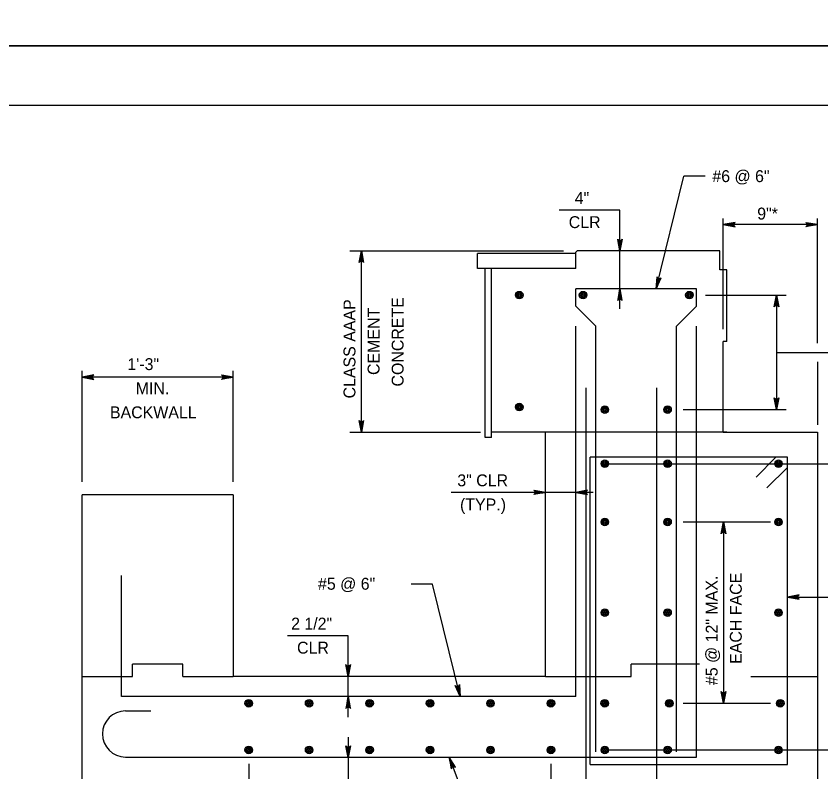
# Model space of a CAD drawing. Extents: x 636530 to 644067, y 294168 to 299122.
# Drawn here: x 639563.5 to 639766.4, y 295173.5 to 295364 of the extents above; entities that cross this region are included whole.
import ezdxf

# ---------------------------------------------------------------- set-up
doc = ezdxf.new("R2010")
doc.units = 0
doc.layers.add('1', color=7, linetype='Continuous')
doc.layers.add('PLT-BNDY', color=7, linetype='Continuous')

msp = doc.modelspace()

# ---------------------------------------------------------------- linework, layer by layer
at = {"layer": '1'}
for p, q in [((639832.78, 295341.48), (639046.78, 295341.48)), ((639724.93, 295295.28), (639731.91, 295323.64)), ((639737.29, 295323.64), (639731.91, 295323.64)), ((639715.76, 295315.08), (639700.49, 295315.08)), ((639715.76, 295290.18), (639715.76, 295315.08)), ((639741.83, 295285.1), (639741.83, 295313)), ((639765.6, 295281.58), (639765.6, 295313)), ((639765.6, 295311.43), (639741.83, 295311.43)), ((639647.71, 295304.82), (639701.56, 295304.82)), ((639650.6, 295259.09), (639650.6, 295304.82)), ((639679.86, 295300.36), (639679.86, 295304.13)), ((639704.63, 295304.13), (639679.86, 295304.13)), ((639704.63, 295304.49), (639704.95, 295304.81)), ((639704.63, 295300.36), (639704.63, 295304.49)), ((639740.94, 295304.81), (639704.95, 295304.81)), ((639740.94, 295300.01), (639740.94, 295304.81)), ((639704.63, 295300.36), (639679.86, 295300.36)), ((639681.77, 295257.82), (639681.77, 295300.36)), ((639683.36, 295257.82), (639683.36, 295300.36)), ((639742.73, 295300.01), (639740.94, 295300.01)), ((639742.73, 295281.95), (639742.73, 295300.01)), ((639704.63, 295290.91), (639704.63, 295295.28)), ((639735.11, 295295.28), (639704.63, 295295.28)), ((639735.11, 295290.91), (639735.11, 295295.28)), ((639737.35, 295293.66), (639757.64, 295293.66)), ((639755.25, 295293.66), (639755.25, 295264.81)), ((639709.72, 295285.82), (639704.63, 295290.91)), ((639730.02, 295285.82), (639735.11, 295290.91)), ((639704.63, 295192.49), (639704.63, 295285.82)), ((639709.72, 295178.58), (639709.72, 295285.82)), ((639730.02, 295178.58), (639730.02, 295285.82)), ((639735.11, 295177.25), (639735.11, 295285.82)), ((639741.83, 295259.09), (639741.83, 295281.95)), ((639742.73, 295281.95), (639741.83, 295281.95)), ((639755.25, 295279.23), (639803.47, 295279.23)), ((639765.6, 295276.89), (639765.6, 295260.94)), ((639580.17, 295246.58), (639580.17, 295274.56)), ((639618.27, 295246.58), (639618.27, 295274.56)), ((639618.27, 295272.99), (639580.17, 295272.99)), ((639707.17, 295270.28), (639707.17, 295153.8)), ((639724.95, 295270.28), (639724.95, 295153.8)), ((639731.73, 295264.81), (639757.64, 295264.81)), ((639647.71, 295259.09), (639680.63, 295259.09)), ((639683.36, 295257.82), (639681.77, 295257.82)), ((639697.01, 295259.09), (639683.36, 295259.09)), ((639697.01, 295197.57), (639697.01, 295259.09)), ((639742.73, 295259.09), (639697.01, 295259.09)), ((639741.83, 295259.09), (639765.6, 295259.09)), ((639765.6, 295259.09), (639765.6, 295169.63)), ((639757.98, 295252.79), (639708.28, 295252.79)), ((639708.28, 295175.34), (639708.28, 295252.79)), ((639755.06, 295252.79), (639750.08, 295247.8)), ((639757.98, 295175.34), (639757.98, 295252.79)), ((639711.96, 295251.16), (639782.47, 295251.16)), ((639752.81, 295245.07), (639757.98, 295250.23)), ((639618.27, 295243.29), (639580.17, 295243.29)), ((639580.17, 295107.84), (639580.17, 295243.29)), ((639618.27, 295243.29), (639618.27, 295197.57)), ((639709, 295243.96), (639673.25, 295243.96)), ((639731.73, 295236.51), (639753.71, 295236.51)), ((639741.88, 295236.51), (639741.88, 295190.79)), ((639590.09, 295192.49), (639590.09, 295222.97)), ((639668.52, 295220.85), (639663.13, 295220.85)), ((639675.49, 295192.49), (639668.52, 295220.85)), ((639757.98, 295217.58), (639777.36, 295217.58)), ((639647.26, 295207.84), (639632, 295207.84)), ((639647.26, 295187.34), (639647.26, 295207.84)), ((639605.57, 295200.7), (639592.87, 295200.7)), ((639592.87, 295197.57), (639592.87, 295200.7)), ((639605.57, 295197.57), (639605.57, 295200.7)), ((639718.62, 295197.57), (639718.62, 295200.7)), ((639735.82, 295200.7), (639718.62, 295200.7)), ((639580.17, 295197.57), (639592.87, 295197.57)), ((639605.57, 295197.57), (639618.27, 295197.57)), ((639697.01, 295197.57), (639618.27, 295197.57)), ((639697.01, 295197.57), (639718.62, 295197.57)), ((639748.77, 295197.57), (639765.6, 295197.57)), ((639704.63, 295192.49), (639590.09, 295192.49)), ((639731.73, 295190.79), (639753.71, 295190.79)), ((639591.12, 295188.89), (639597.47, 295188.89)), ((639647.26, 295182.28), (639647.26, 295161.77)), ((639711.96, 295179.03), (639782.47, 295179.03)), ((639591.12, 295177.25), (639735.11, 295177.25)), ((639672.7, 295177.25), (639683.09, 295149.78)), ((639622.18, 295175.51), (639622.18, 295131.99)), ((639698.38, 295175.51), (639698.38, 295131.99)), ((639708.28, 295175.34), (639757.98, 295175.34))]:
    msp.add_line(p, q, dxfattribs=at)
for points in [[(639741.83, 295311.43), (639744.82, 295310.87), (639744.7, 295310.95), (639744.59, 295311.03), (639744.53, 295311.13), (639744.47, 295311.23), (639744.45, 295311.33), (639744.43, 295311.43), (639744.45, 295311.53), (639744.47, 295311.63), (639744.53, 295311.73), (639744.59, 295311.83), (639744.7, 295311.91), (639744.82, 295311.99), (639741.83, 295311.43), (639744.7, 295311.91), (639744.59, 295311.83), (639741.83, 295311.43), (639744.53, 295311.73), (639744.47, 295311.63), (639741.83, 295311.43), (639744.45, 295311.53), (639744.43, 295311.43), (639741.83, 295311.43), (639744.45, 295311.33), (639744.47, 295311.23), (639741.83, 295311.43), (639744.53, 295311.13), (639744.59, 295311.03), (639741.83, 295311.43), (639744.7, 295310.95)], [(639765.6, 295311.43), (639762.62, 295310.87), (639762.73, 295310.95), (639762.85, 295311.03), (639762.9, 295311.13), (639762.96, 295311.23), (639762.98, 295311.33), (639763, 295311.43), (639762.98, 295311.53), (639762.96, 295311.63), (639762.9, 295311.73), (639762.85, 295311.83), (639762.73, 295311.91), (639762.62, 295311.99), (639765.6, 295311.43), (639762.73, 295311.91), (639762.85, 295311.83), (639765.6, 295311.43), (639762.9, 295311.73), (639762.96, 295311.63), (639765.6, 295311.43), (639762.98, 295311.53), (639763, 295311.43), (639765.6, 295311.43), (639762.98, 295311.33), (639762.96, 295311.23), (639765.6, 295311.43), (639762.9, 295311.13), (639762.85, 295311.03), (639765.6, 295311.43), (639762.73, 295310.95)], [(639715.76, 295304.81), (639715.2, 295307.79), (639715.28, 295307.68), (639715.36, 295307.56), (639715.46, 295307.5), (639715.56, 295307.44), (639715.66, 295307.43), (639715.76, 295307.41), (639715.86, 295307.43), (639715.96, 295307.44), (639716.06, 295307.5), (639716.16, 295307.56), (639716.23, 295307.68), (639716.31, 295307.79), (639715.76, 295304.81), (639716.23, 295307.68), (639716.16, 295307.56), (639715.76, 295304.81), (639716.06, 295307.5), (639715.96, 295307.44), (639715.76, 295304.81), (639715.86, 295307.43), (639715.76, 295307.41), (639715.76, 295304.81), (639715.66, 295307.43), (639715.56, 295307.44), (639715.76, 295304.81), (639715.46, 295307.5), (639715.36, 295307.56), (639715.76, 295304.81), (639715.28, 295307.68)], [(639650.6, 295304.82), (639651.16, 295301.84), (639651, 295302.07), (639650.8, 295302.18), (639650.6, 295302.22), (639650.4, 295302.18), (639650.2, 295302.07), (639650.04, 295301.84), (639650.6, 295304.82), (639650.2, 295302.07), (639650.4, 295302.18), (639650.6, 295304.82), (639650.6, 295302.22), (639650.8, 295302.18), (639650.6, 295304.82), (639651, 295302.07)], [(639724.93, 295295.28), (639726.19, 295298.05), (639726.08, 295297.95), (639725.98, 295297.86), (639725.87, 295297.83), (639725.76, 295297.79), (639725.66, 295297.8), (639725.55, 295297.81), (639725.46, 295297.85), (639725.37, 295297.89), (639725.28, 295297.97), (639725.2, 295298.05), (639725.15, 295298.18), (639725.1, 295298.31), (639724.93, 295295.28), (639725.15, 295298.18), (639725.2, 295298.05), (639724.93, 295295.28), (639725.28, 295297.97), (639725.37, 295297.89), (639724.93, 295295.28), (639725.46, 295297.85), (639725.55, 295297.81), (639724.93, 295295.28), (639725.66, 295297.8), (639725.76, 295297.79), (639724.93, 295295.28), (639725.87, 295297.83), (639725.98, 295297.86), (639724.93, 295295.28), (639726.08, 295297.95)], [(639715.76, 295295.28), (639715.2, 295292.3), (639715.28, 295292.42), (639715.36, 295292.53), (639715.46, 295292.59), (639715.56, 295292.65), (639715.66, 295292.67), (639715.76, 295292.68), (639715.86, 295292.67), (639715.96, 295292.65), (639716.06, 295292.59), (639716.16, 295292.53), (639716.23, 295292.42), (639716.31, 295292.3), (639715.76, 295295.28), (639716.23, 295292.42), (639716.16, 295292.53), (639715.76, 295295.28), (639716.06, 295292.59), (639715.96, 295292.65), (639715.76, 295295.28), (639715.86, 295292.67), (639715.76, 295292.68), (639715.76, 295295.28), (639715.66, 295292.67), (639715.56, 295292.65), (639715.76, 295295.28), (639715.46, 295292.59), (639715.36, 295292.53), (639715.76, 295295.28), (639715.28, 295292.42)], [(639755.25, 295293.66), (639755.81, 295290.67), (639755.73, 295290.79), (639755.65, 295290.9), (639755.55, 295290.96), (639755.45, 295291.02), (639755.35, 295291.04), (639755.25, 295291.06), (639755.15, 295291.04), (639755.05, 295291.02), (639754.95, 295290.96), (639754.85, 295290.9), (639754.77, 295290.79), (639754.69, 295290.67), (639755.25, 295293.66), (639754.77, 295290.79), (639754.85, 295290.9), (639755.25, 295293.66), (639754.95, 295290.96), (639755.05, 295291.02), (639755.25, 295293.66), (639755.15, 295291.04), (639755.25, 295291.06), (639755.25, 295293.66), (639755.35, 295291.04), (639755.45, 295291.02), (639755.25, 295293.66), (639755.55, 295290.96), (639755.65, 295290.9), (639755.25, 295293.66), (639755.73, 295290.79)], [(639580.17, 295272.99), (639583.15, 295272.43), (639583.04, 295272.51), (639582.92, 295272.59), (639582.86, 295272.69), (639582.8, 295272.79), (639582.78, 295272.89), (639582.77, 295272.99), (639582.78, 295273.09), (639582.8, 295273.19), (639582.86, 295273.29), (639582.92, 295273.39), (639583.04, 295273.47), (639583.15, 295273.55), (639580.17, 295272.99), (639583.04, 295273.47), (639582.92, 295273.39), (639580.17, 295272.99), (639582.86, 295273.29), (639582.8, 295273.19), (639580.17, 295272.99), (639582.78, 295273.09), (639582.77, 295272.99), (639580.17, 295272.99), (639582.78, 295272.89), (639582.8, 295272.79), (639580.17, 295272.99), (639582.86, 295272.69), (639582.92, 295272.59), (639580.17, 295272.99), (639583.04, 295272.51)], [(639618.27, 295272.99), (639615.29, 295272.43), (639615.4, 295272.51), (639615.51, 295272.59), (639615.57, 295272.69), (639615.63, 295272.79), (639615.65, 295272.89), (639615.67, 295272.99), (639615.65, 295273.09), (639615.63, 295273.19), (639615.57, 295273.29), (639615.51, 295273.39), (639615.4, 295273.47), (639615.29, 295273.55), (639618.27, 295272.99), (639615.4, 295273.47), (639615.51, 295273.39), (639618.27, 295272.99), (639615.57, 295273.29), (639615.63, 295273.19), (639618.27, 295272.99), (639615.65, 295273.09), (639615.67, 295272.99), (639618.27, 295272.99), (639615.65, 295272.89), (639615.63, 295272.79), (639618.27, 295272.99), (639615.57, 295272.69), (639615.51, 295272.59), (639618.27, 295272.99), (639615.4, 295272.51)], [(639755.25, 295264.81), (639754.69, 295267.79), (639754.77, 295267.68), (639754.85, 295267.56), (639754.95, 295267.5), (639755.05, 295267.44), (639755.15, 295267.43), (639755.25, 295267.41), (639755.35, 295267.43), (639755.45, 295267.44), (639755.55, 295267.5), (639755.65, 295267.56), (639755.73, 295267.68), (639755.81, 295267.79), (639755.25, 295264.81), (639755.73, 295267.68), (639755.65, 295267.56), (639755.25, 295264.81), (639755.55, 295267.5), (639755.45, 295267.44), (639755.25, 295264.81), (639755.35, 295267.43), (639755.25, 295267.41), (639755.25, 295264.81), (639755.15, 295267.43), (639755.05, 295267.44), (639755.25, 295264.81), (639754.95, 295267.5), (639754.85, 295267.56), (639755.25, 295264.81), (639754.77, 295267.68)], [(639650.6, 295259.09), (639650.04, 295262.07), (639650.2, 295261.84), (639650.4, 295261.72), (639650.6, 295261.69), (639650.8, 295261.72), (639651, 295261.84), (639651.16, 295262.07), (639650.6, 295259.09), (639651, 295261.84), (639650.8, 295261.72), (639650.6, 295259.09), (639650.6, 295261.69), (639650.4, 295261.72), (639650.6, 295259.09), (639650.2, 295261.84)], [(639697.01, 295243.96), (639694.03, 295243.4), (639694.14, 295243.48), (639694.25, 295243.56), (639694.31, 295243.66), (639694.37, 295243.76), (639694.39, 295243.86), (639694.41, 295243.96), (639694.39, 295244.06), (639694.37, 295244.16), (639694.31, 295244.26), (639694.25, 295244.36), (639694.14, 295244.44), (639694.03, 295244.52), (639697.01, 295243.96), (639694.14, 295244.44), (639694.25, 295244.36), (639697.01, 295243.96), (639694.31, 295244.26), (639694.37, 295244.16), (639697.01, 295243.96), (639694.39, 295244.06), (639694.41, 295243.96), (639697.01, 295243.96), (639694.39, 295243.86), (639694.37, 295243.76), (639697.01, 295243.96), (639694.31, 295243.66), (639694.25, 295243.56), (639697.01, 295243.96), (639694.14, 295243.48)], [(639704.63, 295243.96), (639707.61, 295243.4), (639707.5, 295243.48), (639707.38, 295243.56), (639707.32, 295243.66), (639707.26, 295243.76), (639707.24, 295243.86), (639707.23, 295243.96), (639707.24, 295244.06), (639707.26, 295244.16), (639707.32, 295244.26), (639707.38, 295244.36), (639707.5, 295244.44), (639707.61, 295244.52), (639704.63, 295243.96), (639707.5, 295244.44), (639707.38, 295244.36), (639704.63, 295243.96), (639707.32, 295244.26), (639707.26, 295244.16), (639704.63, 295243.96), (639707.24, 295244.06), (639707.23, 295243.96), (639704.63, 295243.96), (639707.24, 295243.86), (639707.26, 295243.76), (639704.63, 295243.96), (639707.32, 295243.66), (639707.38, 295243.56), (639704.63, 295243.96), (639707.5, 295243.48)], [(639741.88, 295236.51), (639742.44, 295233.53), (639742.36, 295233.64), (639742.28, 295233.76), (639742.18, 295233.81), (639742.08, 295233.87), (639741.98, 295233.89), (639741.88, 295233.91), (639741.78, 295233.89), (639741.68, 295233.87), (639741.58, 295233.81), (639741.48, 295233.76), (639741.4, 295233.64), (639741.32, 295233.53), (639741.88, 295236.51), (639741.4, 295233.64), (639741.48, 295233.76), (639741.88, 295236.51), (639741.58, 295233.81), (639741.68, 295233.87), (639741.88, 295236.51), (639741.78, 295233.89), (639741.88, 295233.91), (639741.88, 295236.51), (639741.98, 295233.89), (639742.08, 295233.87), (639741.88, 295236.51), (639742.18, 295233.81), (639742.28, 295233.76), (639741.88, 295236.51), (639742.36, 295233.64)], [(639757.98, 295217.58), (639760.96, 295217.02), (639760.85, 295217.1), (639760.73, 295217.18), (639760.67, 295217.28), (639760.61, 295217.38), (639760.6, 295217.48), (639760.58, 295217.58), (639760.6, 295217.68), (639760.61, 295217.78), (639760.67, 295217.88), (639760.73, 295217.98), (639760.85, 295218.06), (639760.96, 295218.14), (639757.98, 295217.58), (639760.85, 295218.06), (639760.73, 295217.98), (639757.98, 295217.58), (639760.67, 295217.88), (639760.61, 295217.78), (639757.98, 295217.58), (639760.6, 295217.68), (639760.58, 295217.58), (639757.98, 295217.58), (639760.6, 295217.48), (639760.61, 295217.38), (639757.98, 295217.58), (639760.67, 295217.28), (639760.73, 295217.18), (639757.98, 295217.58), (639760.85, 295217.1)], [(639647.26, 295197.57), (639646.71, 295200.55), (639646.78, 295200.44), (639646.86, 295200.32), (639646.96, 295200.26), (639647.06, 295200.21), (639647.16, 295200.19), (639647.26, 295200.17), (639647.36, 295200.19), (639647.46, 295200.21), (639647.56, 295200.26), (639647.66, 295200.32), (639647.74, 295200.44), (639647.82, 295200.55), (639647.26, 295197.57), (639647.74, 295200.44), (639647.66, 295200.32), (639647.26, 295197.57), (639647.56, 295200.26), (639647.46, 295200.21), (639647.26, 295197.57), (639647.36, 295200.19), (639647.26, 295200.17), (639647.26, 295197.57), (639647.16, 295200.19), (639647.06, 295200.21), (639647.26, 295197.57), (639646.96, 295200.26), (639646.86, 295200.32), (639647.26, 295197.57), (639646.78, 295200.44)], [(639675.49, 295192.49), (639674.24, 295195.25), (639674.34, 295195.16), (639674.45, 295195.07), (639674.56, 295195.03), (639674.67, 295195), (639674.77, 295195.01), (639674.87, 295195.02), (639674.96, 295195.06), (639675.06, 295195.1), (639675.14, 295195.18), (639675.22, 295195.26), (639675.27, 295195.39), (639675.32, 295195.52), (639675.49, 295192.49), (639675.27, 295195.39), (639675.22, 295195.26), (639675.49, 295192.49), (639675.14, 295195.18), (639675.06, 295195.1), (639675.49, 295192.49), (639674.96, 295195.06), (639674.87, 295195.02), (639675.49, 295192.49), (639674.77, 295195.01), (639674.67, 295195), (639675.49, 295192.49), (639674.56, 295195.03), (639674.45, 295195.07), (639675.49, 295192.49), (639674.34, 295195.16)], [(639647.26, 295192.49), (639646.71, 295189.51), (639646.78, 295189.62), (639646.86, 295189.74), (639646.96, 295189.8), (639647.06, 295189.86), (639647.16, 295189.87), (639647.26, 295189.89), (639647.36, 295189.87), (639647.46, 295189.86), (639647.56, 295189.8), (639647.66, 295189.74), (639647.74, 295189.62), (639647.82, 295189.51), (639647.26, 295192.49), (639647.74, 295189.62), (639647.66, 295189.74), (639647.26, 295192.49), (639647.56, 295189.8), (639647.46, 295189.86), (639647.26, 295192.49), (639647.36, 295189.87), (639647.26, 295189.89), (639647.26, 295192.49), (639647.16, 295189.87), (639647.06, 295189.86), (639647.26, 295192.49), (639646.96, 295189.8), (639646.86, 295189.74), (639647.26, 295192.49), (639646.78, 295189.62)], [(639741.88, 295190.79), (639741.32, 295193.77), (639741.4, 295193.66), (639741.48, 295193.54), (639741.58, 295193.48), (639741.68, 295193.42), (639741.78, 295193.41), (639741.88, 295193.39), (639741.98, 295193.41), (639742.08, 295193.42), (639742.18, 295193.48), (639742.28, 295193.54), (639742.36, 295193.66), (639742.44, 295193.77), (639741.88, 295190.79), (639742.36, 295193.66), (639742.28, 295193.54), (639741.88, 295190.79), (639742.18, 295193.48), (639742.08, 295193.42), (639741.88, 295190.79), (639741.98, 295193.41), (639741.88, 295193.39), (639741.88, 295190.79), (639741.78, 295193.41), (639741.68, 295193.42), (639741.88, 295190.79), (639741.58, 295193.48), (639741.48, 295193.54), (639741.88, 295190.79), (639741.4, 295193.66)], [(639647.26, 295177.13), (639646.71, 295180.11), (639646.78, 295179.99), (639646.86, 295179.88), (639646.96, 295179.82), (639647.06, 295179.76), (639647.16, 295179.74), (639647.26, 295179.73), (639647.36, 295179.74), (639647.46, 295179.76), (639647.56, 295179.82), (639647.66, 295179.88), (639647.74, 295179.99), (639647.82, 295180.11), (639647.26, 295177.13), (639647.74, 295179.99), (639647.66, 295179.88), (639647.26, 295177.13), (639647.56, 295179.82), (639647.46, 295179.76), (639647.26, 295177.13), (639647.36, 295179.74), (639647.26, 295179.73), (639647.26, 295177.13), (639647.16, 295179.74), (639647.06, 295179.76), (639647.26, 295177.13), (639646.96, 295179.82), (639646.86, 295179.88), (639647.26, 295177.13), (639646.78, 295179.99)], [(639672.7, 295177.25), (639673.24, 295174.26), (639673.27, 295174.4), (639673.3, 295174.53), (639673.38, 295174.63), (639673.45, 295174.72), (639673.54, 295174.77), (639673.62, 295174.82), (639673.72, 295174.84), (639673.82, 295174.86), (639673.94, 295174.84), (639674.05, 295174.82), (639674.17, 295174.74), (639674.28, 295174.66), (639672.7, 295177.25), (639674.17, 295174.74), (639674.05, 295174.82), (639672.7, 295177.25), (639673.94, 295174.84), (639673.82, 295174.86), (639672.7, 295177.25), (639673.72, 295174.84), (639673.62, 295174.82), (639672.7, 295177.25), (639673.54, 295174.77), (639673.45, 295174.72), (639672.7, 295177.25), (639673.38, 295174.63), (639673.3, 295174.53), (639672.7, 295177.25), (639673.27, 295174.4)]]:
    msp.add_lwpolyline(points, dxfattribs=at)
for centre, radius in [((639690.4, 295293.66), 0.952), ((639690.4, 295293.66), 0.714), ((639690.4, 295293.66), 0.476), ((639690.4, 295293.66), 0.238), ((639706.47, 295293.66), 0.952), ((639706.47, 295293.66), 0.714), ((639706.47, 295293.66), 0.476), ((639706.47, 295293.66), 0.238), ((639733.27, 295293.66), 0.952), ((639733.27, 295293.66), 0.714), ((639733.27, 295293.66), 0.476), ((639733.27, 295293.66), 0.238), ((639690.4, 295265.45), 0.952), ((639690.4, 295265.45), 0.714), ((639690.4, 295265.45), 0.476), ((639690.4, 295265.45), 0.238), ((639711.96, 295264.81), 0.952), ((639711.96, 295264.81), 0.714), ((639727.77, 295264.81), 0.952), ((639727.77, 295264.81), 0.714), ((639711.96, 295264.81), 0.476), ((639711.96, 295264.81), 0.238), ((639727.77, 295264.81), 0.476), ((639727.77, 295264.81), 0.238), ((639711.96, 295251.16), 0.952), ((639711.96, 295251.16), 0.714), ((639711.96, 295251.16), 0.476), ((639711.96, 295251.16), 0.238), ((639727.77, 295251.16), 0.952), ((639727.77, 295251.16), 0.714), ((639727.77, 295251.16), 0.476), ((639727.77, 295251.16), 0.238), ((639755.74, 295251.16), 0.952), ((639755.74, 295251.16), 0.714), ((639755.74, 295251.16), 0.476), ((639755.74, 295251.16), 0.238), ((639711.96, 295236.51), 0.952), ((639711.96, 295236.51), 0.714), ((639727.77, 295236.51), 0.952), ((639727.77, 295236.51), 0.714), ((639755.74, 295236.51), 0.952), ((639755.74, 295236.51), 0.714), ((639711.96, 295236.51), 0.476), ((639711.96, 295236.51), 0.238), ((639727.77, 295236.51), 0.476), ((639727.77, 295236.51), 0.238), ((639755.74, 295236.51), 0.476), ((639755.74, 295236.51), 0.238), ((639711.96, 295213.65), 0.952), ((639711.96, 295213.65), 0.714), ((639711.96, 295213.65), 0.476), ((639711.96, 295213.65), 0.238), ((639727.77, 295213.65), 0.952), ((639727.77, 295213.65), 0.714), ((639727.77, 295213.65), 0.476), ((639727.77, 295213.65), 0.238), ((639755.74, 295213.65), 0.952), ((639755.74, 295213.65), 0.714), ((639755.74, 295213.65), 0.476), ((639755.74, 295213.65), 0.238), ((639622.18, 295190.79), 0.952), ((639622.18, 295190.79), 0.714), ((639622.18, 295190.79), 0.476), ((639622.18, 295190.79), 0.238), ((639637.42, 295190.79), 0.952), ((639637.42, 295190.79), 0.714), ((639637.42, 295190.79), 0.476), ((639637.42, 295190.79), 0.238), ((639652.66, 295190.79), 0.952), ((639652.66, 295190.79), 0.714), ((639652.66, 295190.79), 0.476), ((639652.66, 295190.79), 0.238), ((639667.9, 295190.79), 0.952), ((639667.9, 295190.79), 0.714), ((639667.9, 295190.79), 0.476), ((639667.9, 295190.79), 0.238), ((639683.14, 295190.79), 0.952), ((639683.14, 295190.79), 0.714), ((639683.14, 295190.79), 0.476), ((639683.14, 295190.79), 0.238), ((639698.38, 295190.79), 0.952), ((639698.38, 295190.79), 0.714), ((639698.38, 295190.79), 0.476), ((639698.38, 295190.79), 0.238), ((639711.92, 295190.79), 0.952), ((639711.92, 295190.79), 0.714), ((639711.92, 295190.79), 0.476), ((639711.92, 295190.79), 0.238), ((639728.22, 295190.79), 0.952), ((639728.22, 295190.79), 0.714), ((639728.22, 295190.79), 0.476), ((639728.22, 295190.79), 0.238), ((639756.18, 295190.79), 0.952), ((639756.18, 295190.79), 0.714), ((639756.18, 295190.79), 0.476), ((639756.18, 295190.79), 0.238), ((639622.18, 295179.03), 0.952), ((639622.18, 295179.03), 0.714), ((639622.18, 295179.03), 0.476), ((639622.18, 295179.03), 0.238), ((639637.42, 295179.03), 0.952), ((639637.42, 295179.03), 0.714), ((639637.42, 295179.03), 0.476), ((639637.42, 295179.03), 0.238), ((639652.66, 295179.03), 0.952), ((639652.66, 295179.03), 0.714), ((639652.66, 295179.03), 0.476), ((639652.66, 295179.03), 0.238), ((639667.9, 295179.03), 0.952), ((639667.9, 295179.03), 0.714), ((639667.9, 295179.03), 0.476), ((639667.9, 295179.03), 0.238), ((639683.14, 295179.03), 0.952), ((639683.14, 295179.03), 0.714), ((639683.14, 295179.03), 0.476), ((639683.14, 295179.03), 0.238), ((639698.38, 295179.03), 0.952), ((639698.38, 295179.03), 0.714), ((639698.38, 295179.03), 0.476), ((639698.38, 295179.03), 0.238), ((639711.96, 295179.03), 0.952), ((639711.96, 295179.03), 0.714), ((639711.96, 295179.03), 0.476), ((639711.96, 295179.03), 0.238), ((639727.77, 295179.03), 0.952), ((639727.77, 295179.03), 0.714), ((639727.77, 295179.03), 0.476), ((639727.77, 295179.03), 0.238), ((639755.74, 295179.03), 0.952), ((639755.74, 295179.03), 0.714), ((639755.74, 295179.03), 0.476), ((639755.74, 295179.03), 0.238)]:
    msp.add_circle(centre, radius, dxfattribs=at)
msp.add_arc((639591.12, 295183.07), 5.82, 90, 270, dxfattribs=at)
at = {"layer": 'PLT-BNDY'}
for points in [[(639006.78, 295950.48), (639847.78, 295950.48), (639847.78, 295356.48), (639006.78, 295356.48)], [(639006.78, 295356.48), (639847.78, 295356.48), (639847.78, 294762.48), (639006.78, 294762.48)]]:
    msp.add_lwpolyline(points, close=True, dxfattribs=at)

# ---------------------------------------------------------------- texts
at = {"layer": '1'}
for s, p in [('#6 @ 6"', (639739.07, 295322.14)), ('4"', (639704.37, 295316.62)), ('9"*', (639750.38, 295312.71)), ('CLR', (639702.86, 295310.55)), ('1\'-3"', (639591.61, 295274.77)), ('MIN.', (639593.7, 295268.69)), ('BACKWALL', (639587.21, 295262.62)), ('3" CLR', (639674.77, 295245.48)), ('(TYP.)', (639675.46, 295239.41)), ('#5 @ 6"', (639639.66, 295219.42)), ('2 1/2"', (639632.88, 295209.38)), ('CLR', (639634.37, 295203.31))]:
    msp.add_text(s, height=3, dxfattribs=at).set_placement(p)
for s, p in [('CLASS AAAP', (639649.09, 295267.63)), ('CONCRETE', (639661.23, 295270.63)), ('CEMENT', (639655.16, 295273.53)), ('EACH FACE', (639746.48, 295200.73)), ('#5 @ 12" MAX.', (639740.4, 295195.39))]:
    msp.add_text(s, height=3, rotation=90, dxfattribs=at).set_placement(p)

doc.saveas('drawing.dxf')
